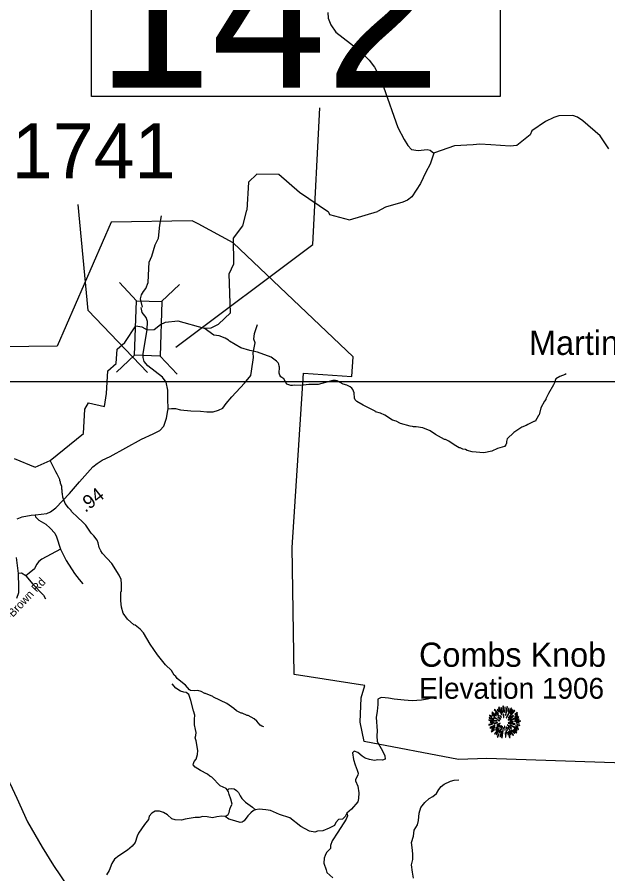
# Model space of a CAD drawing. Extents: x 1248089 to 1457196, y 820910 to 988753.
# Drawn here: x 1396107 to 1401478, y 955620 to 963413 of the extents above; entities that cross this region are included whole.
import ezdxf

# ---------------------------------------------------------------- set-up
doc = ezdxf.new("R2010")
doc.units = 0
for name, color, linetype in [('Exist Boundary Land Use Park State Division NC Parks and Recreation', 7, 'Continuous'), ('Exist Geographical Mountain Gap Label', 7, 'Continuous'), ('Exist Geographical Mountain Summit CELL', 7, 'Continuous'), ('Exist Geographical Mountain Summit Elevation Number Label', 7, 'Continuous'), ('Exist Geographical Mountain Summit Label', 7, 'Continuous'), ('Exist Hydrographic Creek Single Shore', 7, 'Continuous'), ('Exist Hydrographic Misc Water Feature', 7, 'Continuous'), ('Exist Road Non-System Type 51', 7, 'Continuous'), ('Exist Road Secondary Structure Standard Bridge CELL', 7, 'Continuous'), ('Exist Road Secondary Structure Standard Bridge Number Label', 7, 'Continuous'), ('Exist Road Secondary Type 51 Attributed', 7, 'Continuous'), ('Exist Road Secondary Type 51 Label', 7, 'Continuous'), ('Map Preparation Inset Cut Line', 7, 'Continuous'), ('Prop GRAU CAT1 Cell', 7, 'Continuous'), ('Prop Lane Lines', 7, 'Continuous')]:
    doc.layers.add(name, color=color, linetype=linetype)

msp = doc.modelspace()

# ---------------------------------------------------------------- linework, layer by layer
at = {"layer": 'Exist Boundary Land Use Park State Division NC Parks and Recreation'}
for points in [[(1400378.6, 956668.4), (1400118.6, 956659.4), (1399262.6, 956824.4), (1399226.6, 957000.4), (1399235.6, 957222.4), (1399268.5, 957332.4), (1398624.6, 957435.3), (1398607.7, 958589.4), (1398709.6, 960173.4), (1399150.5, 960145.4), (1399161.6, 960323.4), (1398071.5, 961360.4), (1397751.5, 961533.4), (1397699.5, 961560.5), (1396961.5, 961549.4), (1396469.5, 960419.4), (1395696.5, 960410.3)], [(1401984.7, 956614.4), (1400378.6, 956668.4)]]:
    msp.add_lwpolyline(points, dxfattribs=at)
at = {"layer": 'Exist Geographical Mountain Summit CELL'}
for points in [[(1400483.1, 957135.2), (1400509.3, 957068.3), (1400512.2, 957069.4), (1400488.3, 957137.8)], [(1400517, 957083.2), (1400519.5, 957084), (1400510.4, 957131.9), (1400506.1, 957130.8)], [(1400521.7, 957144.6), (1400525.7, 957092.7), (1400528.9, 957093.1), (1400527.5, 957145.7)], [(1400537.7, 957090.5), (1400541.6, 957090.5), (1400545.3, 957137.8), (1400539.8, 957137.8)], [(1400549.7, 957062.1), (1400564.6, 957139.2), (1400559.1, 957141), (1400546.4, 957062.9)], [(1400401.4, 957057.4), (1400423.9, 957048.7), (1400425, 957051.6), (1400402.9, 957062.5)], [(1400423.2, 957068.3), (1400449, 957052), (1400451.2, 957054.6), (1400426.1, 957072.3)], [(1400424.3, 957087.2), (1400463.9, 957056.7), (1400466.1, 957058.9), (1400427.9, 957091.6)], [(1400444.6, 957112), (1400480.6, 957074.5), (1400483.9, 957077), (1400448.7, 957116.7)], [(1400452.6, 957084.3), (1400485.3, 957055.3), (1400487.5, 957057.4), (1400455.5, 957089.4)], [(1400472.2, 957113.4), (1400487.9, 957091.6), (1400489.7, 957093.1), (1400476.3, 957117.4)], [(1400495.9, 957058.9), (1400509.7, 957042.5), (1400511.8, 957044.7), (1400499.1, 957061.8)], [(1400527.1, 957071.3), (1400528.5, 957042.2), (1400531.1, 957042.5), (1400531.1, 957071.6)], [(1400552.9, 957040.4), (1400555.9, 957038.6), (1400604.5, 957123.2), (1400599.1, 957126.9)], [(1400567.4, 957097.4), (1400570.8, 957096.3), (1400580.2, 957123.2), (1400575.5, 957125)], [(1400570.8, 957021.8), (1400572.6, 957019.3), (1400621.2, 957055.3), (1400618, 957059.6)], [(1400574, 957041.8), (1400576.2, 957039.6), (1400631.8, 957103.9), (1400627.8, 957108.7)], [(1400587.8, 957018.9), (1400588.9, 957016.7), (1400667, 957045.4), (1400665.2, 957050.1)], [(1400611.4, 957113.4), (1400590.4, 957080), (1400593.3, 957078.8), (1400615.8, 957110.2)], [(1400631.8, 957046.9), (1400659.4, 957061.8), (1400656.5, 957066.9), (1400630.4, 957049.4)], [(1400631.8, 957069.8), (1400633.6, 957067.3), (1400656.5, 957083.6), (1400652.9, 957087.2)], [(1400394.5, 956979.3), (1400395.9, 956974.2), (1400431.9, 956984.8), (1400429.7, 956988)], [(1400395.9, 957017.1), (1400467.9, 957010.2), (1400468.2, 957013.1), (1400395.9, 957022.1)], [(1400398.5, 957038.2), (1400439.9, 957028.7), (1400441, 957032), (1400399.6, 957042.9)], [(1400408, 956999.7), (1400437.7, 957001.1), (1400437.7, 957004.7), (1400406.9, 957004.7)], [(1400439.9, 957040.4), (1400470.4, 957028.4), (1400471.6, 957030.5), (1400442.1, 957044.4)], [(1400440.3, 956990.6), (1400441.4, 956985.8), (1400474.5, 956994.2), (1400473.8, 956997.9)], [(1400458.1, 956945.2), (1400461, 956941.5), (1400495.5, 956969.9), (1400493.7, 956972.4)], [(1400467.9, 956976.4), (1400470.1, 956971.7), (1400498.8, 956986.9), (1400497.7, 956990.2)], [(1400476.3, 957045.8), (1400501.3, 957026.9), (1400503.5, 957029.8), (1400478.8, 957049)], [(1400476.6, 957016), (1400493.7, 957013.8), (1400494.1, 957016), (1400477.4, 957020.3)], [(1400561, 956975.3), (1400599.5, 956940), (1400602, 956944.4), (1400562.8, 956977.5)], [(1400572.2, 956992.4), (1400632.9, 956980.4), (1400634, 956984.8), (1400573.3, 956996)], [(1400586, 956972.8), (1400664.1, 956934.6), (1400665.9, 956940), (1400587.5, 956975.7)], [(1400586.8, 957006.2), (1400586.8, 957003.3), (1400616.9, 957003.3), (1400617.6, 957008.4)], [(1400630, 957005.1), (1400682.3, 957008.4), (1400682.7, 957013.1), (1400630.4, 957008.4)], [(1400633.6, 957018.9), (1400670.4, 957025.5), (1400668.9, 957030.9), (1400632.2, 957021.1)], [(1400644.9, 956993.1), (1400671.4, 956990.9), (1400671.4, 956995.3), (1400645.3, 956996.3)], [(1400648.9, 956976), (1400677.2, 956968.7), (1400677.9, 956974.2), (1400649.9, 956980.4)], [(1400404.3, 956951.6), (1400406.9, 956947), (1400452.3, 956966.9), (1400450.8, 956971.7)], [(1400415.6, 956915), (1400418.4, 956911), (1400446.8, 956932.1), (1400444.2, 956935.3)], [(1400421.8, 956935.7), (1400450.8, 956952.4), (1400448.7, 956956), (1400419.6, 956940.8)], [(1400446.5, 956895.3), (1400449.4, 956892.8), (1400490.1, 956940.4), (1400487.2, 956942.6)], [(1400461.8, 956926.7), (1400481, 956944.8), (1400477.7, 956947), (1400457.3, 956929.9)], [(1400486.4, 956926.7), (1400461.4, 956887.4), (1400464.6, 956884.8), (1400490.5, 956924.4)], [(1400489.7, 956905.2), (1400494.1, 956903.4), (1400520.6, 956961.8), (1400518.1, 956962.6)], [(1400496.6, 956954.6), (1400499.9, 956951.6), (1400510, 956968), (1400508.2, 956969.5)], [(1400501.3, 956869.9), (1400513.3, 956912.8), (1400509.7, 956913.2), (1400496.9, 956870.9)], [(1400511.1, 956859.8), (1400515.8, 956858.6), (1400528.5, 956948), (1400525.3, 956948.8)], [(1400536.6, 956963.7), (1400540.6, 956926.7), (1400545, 956926.9), (1400539.8, 956964.4)], [(1400542.8, 956905.2), (1400546.4, 956862.7), (1400550.4, 956863.7), (1400547.1, 956905.2)], [(1400552.6, 956955), (1400561.3, 956925.1), (1400565.3, 956926.9), (1400554.7, 956956)], [(1400562.4, 956888.4), (1400556.9, 956918.3), (1400553.7, 956918.3), (1400558.1, 956887.4)], [(1400567.1, 956952.7), (1400617.6, 956877.9), (1400621.2, 956880.8), (1400569.6, 956953.8)], [(1400567.1, 956909.9), (1400584.6, 956860.1), (1400588.9, 956861.9), (1400570, 956910.6)], [(1400577.6, 956915.7), (1400593.6, 956886.2), (1400597.7, 956888.4), (1400581.3, 956917.2)], [(1400599.5, 956926.9), (1400629.6, 956897.9), (1400632.9, 956900.5), (1400601.7, 956929.5)], [(1400616.2, 956927.7), (1400646.7, 956901.9), (1400649.9, 956905.5), (1400618, 956930.3)], [(1400625.3, 956938.6), (1400650.3, 956925.5), (1400652.9, 956929.2), (1400627.5, 956942.6)], [(1400639.4, 956962.6), (1400660.5, 956954.6), (1400662.3, 956959), (1400640.9, 956965.8)], [(1400471.6, 956868.1), (1400476.3, 956865.2), (1400487.2, 956889.9), (1400483.9, 956892.1)]]:
    msp.add_lwpolyline(points, close=True, dxfattribs=at)
at = {"layer": 'Exist Hydrographic Creek Single Shore'}
for points in [[(1397290.3, 960569.6), (1397353.7, 960570.9), (1397411.5, 960617.6), (1397457.2, 960640), (1397567.5, 960651.8), (1397807, 960584.1), (1397871, 960586), (1397936.8, 960620.7), (1398046.4, 960725), (1398033.5, 961077.4), (1398076.5, 961168.4), (1398073.5, 961401.6), (1398159.5, 961514.7), (1398195.5, 961658.5)], [(1396080.5, 959399.6), (1396270.5, 959320.3), (1396406.5, 959379), (1396710.5, 959626.5), (1396723.5, 959846.3), (1396755.1, 959905.2), (1396902.1, 959872.2), (1396920.2, 959989.4), (1396931.9, 960196.7), (1397006.6, 960262.8), (1397016.8, 960393.4), (1397086.5, 960452.9), (1397184.9, 960604.6), (1397241.5, 960596.7), (1397290.3, 960569.6)]]:
    msp.add_lwpolyline(points, dxfattribs=at)
at = {"layer": 'Exist Hydrographic Misc Water Feature'}
msp.add_line((1398937.6, 961640.2), (1398945.6, 961617.2), dxfattribs=at)
for points in [[(1398932.9, 963456.8), (1398935.8, 963404.6), (1398958.5, 963342.1), (1399005.2, 963277.1), (1399204.1, 963120.9), (1399306.1, 963020.7), (1399354.8, 962959.7), (1399393.4, 962890.8), (1399439.2, 962779.7), (1399567.5, 962408.8), (1399625.4, 962299.5), (1399660.3, 962246.7), (1399693.5, 962210.1), (1399753.3, 962200.8), (1399833.6, 962209.1), (1399861.6, 962204.6), (1399896.9, 962175.9)], [(1401486.8, 962214.9), (1401407.3, 962332.7), (1401250, 962469.9), (1401202.7, 962503), (1401158.9, 962519.9), (1401030.9, 962516.6), (1400986.5, 962501.4), (1400909.6, 962463), (1400787.8, 962379.5), (1400771.1, 962343.8), (1400650.9, 962246.2), (1400590.8, 962239.5), (1400414.9, 962253.1), (1400314.9, 962257.2), (1400252.7, 962250.4), (1400082.4, 962242), (1399901, 962179.8), (1399896.9, 962175.9)], [(1399896.9, 962175.9), (1399862.8, 962076.4), (1399821.3, 962003.2), (1399773.2, 961900.2), (1399694.4, 961777.9), (1399656.7, 961747.2), (1399615.1, 961729.1), (1399455.3, 961685.7), (1399383.6, 961645.7)], [(1398485.6, 961980.9), (1398285.5, 961984.9), (1398209.6, 961911), (1398195.5, 961658.5)], [(1398937.6, 961640.2), (1398674.5, 961819.6), (1398485.6, 961980.9)], [(1398945.6, 961617.2), (1399127.6, 961570.7), (1399383.6, 961645.7)], [(1401098.7, 960168.4), (1401090.6, 960162.6), (1401042.2, 960145.8), (1401005.6, 960122.7), (1400997.3, 960106.9), (1400997.1, 960098.9), (1400984.2, 960067.3), (1400938.3, 959988.4), (1400913.2, 959941), (1400913.1, 959935), (1400900.7, 959921.4), (1400867.2, 959858.1), (1400853.6, 959794.4), (1400847.9, 959790.3), (1400816.2, 959735.4), (1400811.5, 959737), (1400749.6, 959709), (1400735.3, 959697.4), (1400697, 959684.3), (1400621.8, 959636.2), (1400562.3, 959577.7), (1400555.8, 959553.9), (1400555.4, 959537.9), (1400549, 959522), (1400538.7, 959508.3), (1400473.2, 959490.4), (1400421.7, 959465.2), (1400349.3, 959451), (1400245.4, 959459.6), (1400197.8, 959470.8), (1400182, 959479.2), (1400158.1, 959483.8), (1400134.3, 959496.4), (1400126.3, 959496.6), (1400078.9, 959521.7), (1400031.8, 959554.9), (1400000.1, 959571.7), (1399992.1, 959572), (1399909.3, 959618), (1399863.3, 959650.5), (1399794.6, 959676.8), (1399734.9, 959686.4), (1399710.9, 959687), (1399703, 959691.2), (1399679, 959691.7), (1399591.6, 959717.9), (1399552.1, 959739), (1399520.3, 959747.7), (1399449.3, 959791.5), (1399409.9, 959810.5), (1399366.1, 959823.6), (1399361.2, 959828.8), (1399306.1, 959857.5), (1399251.6, 959882.4), (1399194.3, 959915.8), (1399180.7, 959932.2), (1399173.1, 959948.4), (1399170.3, 959996.5), (1399159, 960026.8), (1399151.3, 960037), (1399135.5, 960049.3), (1399103.9, 960066.1), (1399072.1, 960074.9), (1399016.9, 960104.4), (1399001, 960108.8), (1398977, 960109.3), (1398844, 960072.6), (1398759.9, 960070.7), (1398684.2, 960063.9), (1398627.9, 960066), (1398611.8, 960062.4), (1398595.8, 960062.8), (1398558.1, 960075.8), (1398533.2, 960122.4), (1398503.6, 960141.2), (1398494, 960157.4), (1398490.4, 960173.5), (1398491.7, 960229.5), (1398487.9, 960237.6), (1398486.4, 960257.5), (1398480.7, 960267.7), (1398465.1, 960284.1), (1398418, 960321.3), (1398291.1, 960366.4), (1398221.1, 960380.6), (1398140, 960406.2), (1398037.4, 960466.8), (1398029.6, 960475), (1397998.1, 960493.8), (1397942.6, 960515.2), (1397894.7, 960520.4), (1397807, 960584.1)], [(1397050, 958104.9), (1397048.7, 958121), (1397050.2, 958185), (1397054.4, 958192.9), (1397056.4, 958272.8), (1397052.6, 958280.9), (1397052.9, 958296.9), (1397035.9, 958337.4), (1396966.5, 958443.1), (1396884.6, 958533.3), (1396867.2, 958557.7), (1396851.9, 958590.1), (1396845, 958630.3), (1396833.5, 958654.5), (1396804.5, 958695.3), (1396781.1, 958719.9), (1396732.8, 958791), (1396701.5, 958823.8), (1396658.5, 958860.9), (1396601.8, 958916.3), (1396598, 958924.4), (1396574.6, 958949), (1396543.5, 958989.8), (1396522.9, 959046.3), (1396519.6, 959078.4), (1396515.9, 959086.5), (1396516.5, 959110.5), (1396512.7, 959118.6), (1396513.2, 959142.6), (1396502, 959174.9), (1396502.2, 959182.9), (1396494.6, 959199.1), (1396494.8, 959207.1), (1396472, 959257.6), (1396458.4, 959276), (1396406.5, 959379)], [(1398348.8, 956958.5), (1398332.9, 956962.9), (1398315.2, 956973.2), (1398286, 957008), (1398262.6, 957030.6), (1398207.2, 957060), (1398199.2, 957060.2), (1398151.8, 957081.4), (1398143.8, 957081.6), (1398102.2, 957102.6), (1398076.8, 957125.3), (1398013.9, 957168.8), (1397891.2, 957227.9), (1397887.4, 957233.9), (1397820.1, 957261.6), (1397812.1, 957261.8), (1397780.5, 957278.6), (1397748.6, 957287.5), (1397716.6, 957286.2), (1397684.6, 957289), (1397674.8, 957293.3), (1397637.8, 957336.3), (1397578.9, 957381.7), (1397563.3, 957398.1), (1397549.7, 957416.4), (1397536.1, 957428.7), (1397509, 957469.5), (1397457.2, 957521.1), (1397382.5, 957612.7), (1397316.8, 957710.3), (1397257.3, 957813.8), (1397226, 957846.5), (1397178.9, 957881.8), (1397169, 957886), (1397111.2, 957937.8), (1397069.6, 957992.5), (1397054.8, 958044.9), (1397050, 958104.9)]]:
    msp.add_lwpolyline(points, dxfattribs=at)
at = {"layer": 'Exist Road Non-System Type 51'}
for points in [[(1397247.6, 960776.6), (1397229, 960851.9), (1397236.6, 960885.9), (1397255.5, 960916.2), (1397278.2, 960946.5), (1397297.1, 960999.5), (1397304.6, 961126.6), (1397308.3, 961183.4), (1397331, 961240.2), (1397361.3, 961342.4), (1397391.5, 961402.9), (1397402.9, 961520.3), (1397418, 961607.3)], [(1397480.2, 959851.1), (1397510.5, 959854.9), (1397548.3, 959854.9), (1397591.2, 959842.3), (1397687, 959833.4), (1397772.7, 959828.4), (1397830.7, 959823.3), (1397890, 959824.6), (1397936.6, 959837.2), (1397975.7, 959856.1), (1398008.5, 959899), (1398058.9, 959959.6), (1398174.9, 960084.5), (1398230.4, 960152.6), (1398237.9, 960191.7), (1398255.6, 960317.9), (1398253.1, 960360.8), (1398270.5, 960450.9), (1398260.4, 960485), (1398265.4, 960535.5), (1398291.9, 960618.7)], [(1396274.4, 958887.2), (1396269.8, 958879.6), (1396273.6, 958867), (1396305.1, 958839.2), (1396369.4, 958800.1), (1396405.9, 958766.1), (1396450.1, 958719.4), (1396463.9, 958686.6), (1396501.7, 958573)], [(1396501.7, 958573), (1396331.5, 958481.6), (1396305.1, 958461.4), (1396283.6, 958434.9), (1396264.7, 958395.8), (1396216.8, 958355.4), (1396185.3, 958331.5)], [(1396501.7, 958573), (1396553.4, 958471.5), (1396629.1, 958352.9), (1396671.9, 958297.4), (1396704.7, 958259.5)], [(1396185.3, 958331.5), (1396146.2, 958356.7), (1396120.8, 958353.8)], [(1396185.3, 958331.5), (1396250.9, 958257), (1396347.9, 958156.1), (1396365.6, 958123.3)], [(1397999.2, 956143.1), (1398024.2, 956159.7), (1398034.3, 956177.3), (1398039.4, 956210.1), (1398050.7, 956234.1), (1398063.3, 956253), (1398049.5, 956298.5), (1398035.6, 956342.6), (1398028, 956365.3), (1398019.2, 956381.7), (1398006.6, 956396.9), (1397978.9, 956408.2), (1397953.6, 956422.1), (1397878, 956500.3), (1397860.4, 956507.9), (1397836.4, 956528.1), (1397774.6, 956559.6), (1397725.5, 956589.9), (1397707.8, 956611.3), (1397710.3, 956624), (1397715.4, 956642.9), (1397735.5, 956664.3), (1397746.9, 956704.7), (1397749.4, 956743.8), (1397733.3, 956831.2), (1397727, 956858.9), (1397730.8, 956880.4), (1397733.3, 956906.9), (1397728.3, 956932.1), (1397720.7, 956977.5), (1397718.2, 957028), (1397722, 957064.6), (1397710.6, 957103.7), (1397685.4, 957198.3), (1397667.8, 957252.5), (1397643.8, 957268.9), (1397621.1, 957272.7), (1397591.1, 957283.4), (1397550.8, 957308.6), (1397515.5, 957347.7)], [(1399919.4, 957213.3), (1399874, 957218.3), (1399838.7, 957209.5), (1399783.2, 957201.9), (1399698.8, 957194.3), (1399624.4, 957199.4), (1399533.6, 957208.2), (1399481.9, 957217.1), (1399452.9, 957222.1), (1399417.6, 957224.6), (1399384.9, 957210.7), (1399384.9, 957161.5), (1399381.1, 957101), (1399371, 957041.7), (1399379.8, 956920.6), (1399378.6, 956876.4), (1399381.1, 956824.7), (1399427.7, 956738.9), (1399450.4, 956694.7), (1399451.7, 956663.2), (1399427.7, 956654.4), (1399387.4, 956656.9), (1399354.6, 956650.6), (1399309.2, 956661.9), (1399270.1, 956673.3), (1399242.4, 956689.7), (1399204.6, 956723.8), (1399170.5, 956736.4), (1399155.4, 956722.5), (1399165.5, 956661.9), (1399179.4, 956612.7), (1399199.9, 956563.3), (1399208.7, 956535.6), (1399203.7, 956517.9), (1399183.5, 956478.8), (1399184.8, 956466.2), (1399203.7, 956418.2), (1399215, 956359), (1399211.3, 956307.2), (1399203.7, 956274.4), (1399148.2, 956210.1), (1399105.4, 956173.5), (1399089, 956143.2), (1399065, 956116.7), (1399028.5, 956115.5), (1399003.2, 956086.4), (1398991.9, 956061.2), (1398944, 956036), (1398886, 956012), (1398839.3, 956009.5), (1398812.9, 956000.6), (1398763.7, 956009.5), (1398686.8, 956049.9), (1398587.2, 956130.6), (1398492.6, 956160.9), (1398410.2, 956197.4), (1398367.3, 956203.7), (1398306.8, 956208.8), (1398275, 956204), (1398256.4, 956197.4), (1398231.2, 956174.7), (1398204.7, 956146.9), (1398171.9, 956102.8), (1398154.3, 956090.2), (1398134.1, 956086.4), (1398086.2, 956102.8), (1398033.2, 956119.2), (1397999.2, 956143.1), (1397968.9, 956145.7), (1397922.3, 956138.1), (1397882, 956129.3), (1397835.3, 956140.6), (1397796.2, 956141.9), (1397762.2, 956134.3), (1397726.3, 956133.2), (1397688.5, 956125.6), (1397634.3, 956116.8), (1397602.8, 956108), (1397544.8, 956110.5), (1397512, 956121.8), (1397474.2, 956158.4), (1397436.4, 956179.9), (1397401.1, 956191.2), (1397360.7, 956191.2), (1397331.7, 956173.6), (1397307.8, 956144.6), (1397302.7, 956114.3), (1397266.2, 956068.9), (1397210.7, 955991.9), (1397198.5, 955962.2), (1397180.8, 955906.7), (1397151.8, 955871.3), (1397109, 955837.3), (1397030.8, 955783), (1396991.7, 955754), (1396969, 955714.9), (1396942.6, 955650.6), (1396920.2, 955612.1)], [(1399710.4, 955581.5), (1399702.9, 955635.8), (1399691.5, 955702.6), (1399705.4, 955749.6), (1399704.1, 955803.9), (1399697.8, 955859.4), (1399691.5, 955906), (1399709.2, 955962.8), (1399715.5, 956017.1), (1399747, 956067.5), (1399754.6, 956105.4), (1399760.9, 956172.3), (1399776, 956224), (1399813.8, 956268.1), (1399852.9, 956306), (1399885.7, 956323.7), (1399918.5, 956351.4), (1399941.1, 956386.7), (1399962.6, 956414.5), (1399989.1, 956437.2), (1400047, 956462.4), (1400079.8, 956471.3), (1400122.7, 956476.3)], [(1398019.2, 956381.7), (1398031.7, 956394.5), (1398053.1, 956397), (1398079.6, 956393.2), (1398101, 956378.1), (1398118.7, 956360.4), (1398135.1, 956330.1), (1398150.2, 956306.2), (1398183, 956272.1), (1398246, 956226.7), (1398275, 956204)], [(1399105.4, 956173.5), (1399108.3, 956163.6), (1399110.9, 956148.5), (1399098.3, 956119.4), (1399022.6, 955999.6), (1398972.2, 955920.1), (1398957.1, 955877.2), (1398955.8, 955850.7), (1398920.5, 955815.4), (1398906.6, 955788.9), (1398897.8, 955763.7), (1398895.3, 955717), (1398918, 955657.7), (1398921.8, 955633.7), (1398976, 955583.2)]]:
    msp.add_lwpolyline(points, dxfattribs=at)
at = {"layer": 'Exist Road Secondary Structure Standard Bridge CELL'}
for p, q in [((1397192.3, 960833.4), (1397037.7, 960998.7)), ((1397418.5, 960825.8), (1397583.9, 960980.4)), ((1397009.3, 960183.3), (1397174.6, 960337.9)), ((1397560.7, 960164.8), (1397406.1, 960330.1))]:
    msp.add_line(p, q, dxfattribs=at)
msp.add_lwpolyline([(1397174.6, 960337.9), (1397191.2, 960833.4), (1397422.7, 960825.6), (1397406.1, 960330.1)], close=True, dxfattribs=at)
at = {"layer": 'Exist Road Secondary Structure Standard Bridge Number Label'}
msp.add_lwpolyline([(1396781.9, 964229), (1400497.8, 964229), (1400497.8, 962692.6), (1396781.9, 962692.6)], close=True, dxfattribs=at)
msp.add_lwpolyline([(1397550.4, 960410.6), (1398795.4, 961344.3), (1398857.7, 962589.3)], dxfattribs=at)
at = {"layer": 'Exist Road Secondary Type 51 Attributed'}
for points in [[(1397290.3, 960569.6), (1397293.4, 960645.1), (1397280.8, 960679.7), (1397244.7, 960727), (1397235.2, 960771)], [(1396106.4, 958850.4), (1396152.3, 958868.8), (1396235, 958881.9), (1396274.4, 958887.2), (1396375.5, 958899), (1396411, 958912.1), (1396459.6, 958950.3), (1396581.7, 959079), (1396674.9, 959185.5), (1396795.1, 959321.6), (1396835.8, 959353.1), (1396879.1, 959382), (1396953.9, 959416.2), (1397238.5, 959573.2), (1397343.5, 959621.8), (1397405.3, 959654.6), (1397439.4, 959691.4), (1397464.3, 959766.4), (1397478.5, 959834.1), (1397480.2, 959851.1), (1397478.5, 959941.5), (1397475.9, 960021.7), (1397461.5, 960092.7), (1397428.6, 960138.6), (1397296.6, 960240.7), (1397262, 960281.6), (1397252.5, 960316.3), (1397252.5, 960354), (1397290.3, 960569.6)], [(1396105, 958129), (1396122.1, 958179), (1396123.4, 958228.9), (1396120.8, 958353.8), (1396102.7, 958498.9)], [(1395156.1, 957099.4), (1395406.9, 956899.7), (1395494.2, 956836.1), (1395808, 956639), (1395917, 956573.3), (1395977.4, 956525.9), (1396041.4, 956445.3), (1396104.4, 956309.9), (1396201.6, 956093.1), (1396333.9, 955862.9), (1396436.3, 955696), (1396639.5, 955396)]]:
    msp.add_lwpolyline(points, dxfattribs=at)
at = {"layer": 'Map Preparation Inset Cut Line'}
msp.add_lwpolyline([(1449183.9, 915849.1), (1388709.5, 915849.1), (1388709.5, 960097.6), (1449183.9, 960097.6)], close=True, dxfattribs=at)
at = {"layer": 'Prop Lane Lines'}
msp.add_lwpolyline([(1397291.5, 960181), (1396752.1, 960746.1), (1396662.2, 961709.3)], dxfattribs=at)

# ---------------------------------------------------------------- texts
at = {"layer": 'Exist Geographical Mountain Gap Label'}
msp.add_text('Martins Low Gap', height=220, dxfattribs=at).set_placement((1400761.4, 960340.7))
at = {"layer": 'Exist Geographical Mountain Summit Elevation Number Label'}
msp.add_text('Elevation 1906', height=190, dxfattribs=at).set_placement((1399762.2, 957213.2))
at = {"layer": 'Exist Geographical Mountain Summit Label'}
msp.add_text('Combs Knob', height=220, dxfattribs=at).set_placement((1399761.1, 957504.1))
at = {"layer": 'Exist Road Secondary Structure Standard Bridge Number Label'}
msp.add_text('142', height=1400, dxfattribs=at).set_placement((1396832, 962771.7))
at = {"layer": 'Exist Road Secondary Type 51 Label'}
msp.add_text('Traphill-Brown Rd', height=75, rotation=46.5387, dxfattribs=at).set_placement((1395820, 957687.7))
at = {"layer": 'Prop GRAU CAT1 Cell'}
msp.add_text('.94', height=125, rotation=38.11269, dxfattribs=at).set_placement((1396727.3, 958902.8))
at = {"layer": 'Prop Lane Lines'}
msp.add_text('1741', height=500, dxfattribs=at).set_placement((1396058.8, 961948.2))

doc.saveas('drawing.dxf')
